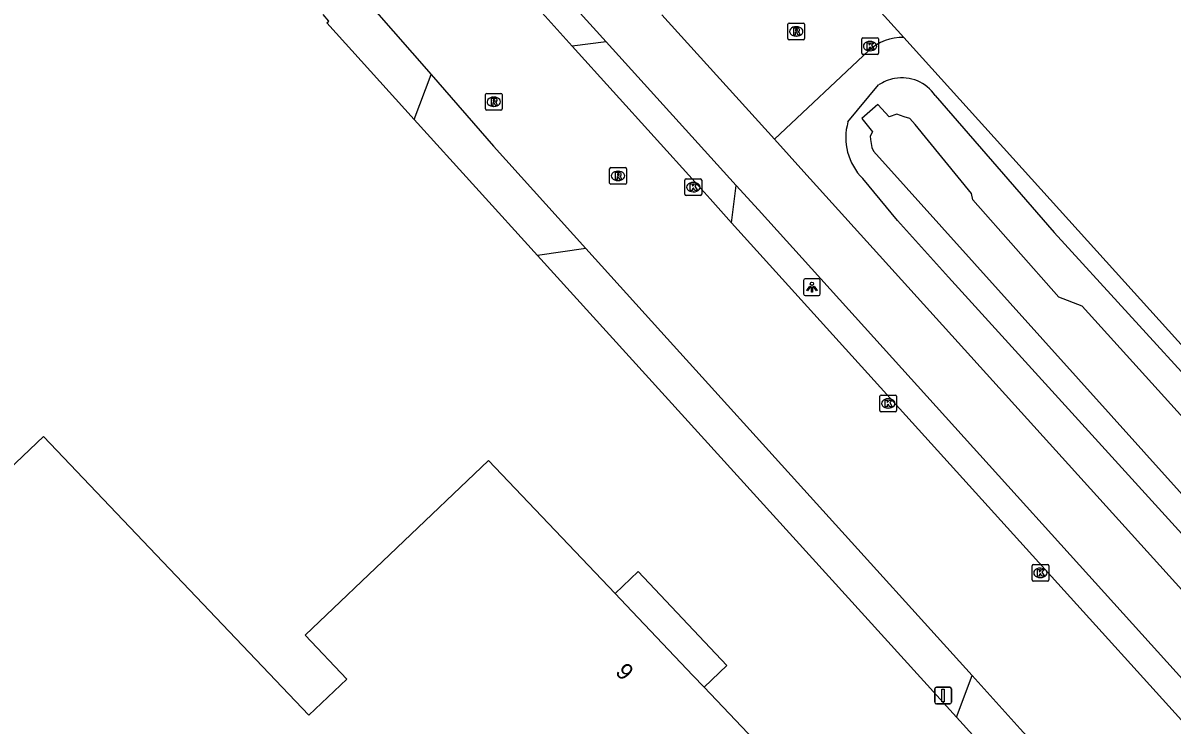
# Model space of a CAD drawing. Extents: x 156141 to 158132, y 385651 to 388399.
# Drawn here: x 156775.4 to 156844, y 387389.1 to 387431 of the extents above; entities that cross this region are included whole.
import ezdxf

# ---------------------------------------------------------------- set-up
doc = ezdxf.new("R2010")
doc.units = 0
for name, color, linetype in [('IMGEO_Berm_groen', 7, 'Continuous'), ('IMGEO_Fietspad_gesloten', 7, 'Continuous'), ('IMGEO_Hek', 7, 'Continuous'), ('IMGEO_Kolk', 7, 'Continuous'), ('IMGEO_Lichtpunt', 7, 'Continuous'), ('IMGEO_Muur', 7, 'Continuous'), ('IMGEO_Pand', 7, 'Continuous'), ('IMGEO_Pand_nummerreeks', 7, 'Continuous'), ('IMGEO_Pand_overbouw', 7, 'Continuous'), ('IMGEO_Rijbaan_lokaal_gesloten', 7, 'Continuous'), ('IMGEO_Rijbaan_lokaal_open', 7, 'Continuous'), ('IMGEO_Rioolput', 7, 'Continuous'), ('IMGEO_Verkeersbordpaal', 7, 'Continuous'), ('IMGEO_Waterloop', 7, 'Continuous')]:
    doc.layers.add(name, color=color, linetype=linetype)

msp = doc.modelspace()

# ---------------------------------------------------------------- linework, layer by layer
at = {"layer": 'IMGEO_Berm_groen'}
for points in [[(156798.75, 387425.239), (156793.517, 387431.005), (156793.645, 387431.121), (156793.294, 387431.508)], [(156892.578, 387358.675), (156828.014, 387430.131)], [(156824.668, 387425.092), (156826.502, 387427.303)], [(156829.89, 387426.671), (156836.998, 387418.494), (156850.32, 387403.9), (156865.705, 387386.575), (156877.439, 387373.683), (156889.962, 387359.949), (156890.583, 387359.091), (156890.872, 387358.465), (156890.912, 387357.913), (156890.757, 387357.396), (156890.247, 387356.471), (156888.515, 387354.772), (156888.138, 387354.347), (156887.719, 387354.139), (156887.323, 387354.099), (156886.817, 387354.165), (156886.651, 387354.284), (156830.672, 387415.811), (156827.629, 387419.198), (156825.551, 387421.709)], [(156831.161, 387389.523), (156806.123, 387417.114)]]:
    msp.add_lwpolyline(points, dxfattribs=at)
for centre, radius, start, end in [((156827.894, 387425.25), 2.48, 100.21251, 124.13547), ((156827.879, 387425.288), 2.44, 34.51826, 100.04175), ((156827.985, 387424.151), 3.448, 164.16512, 225.09179)]:
    msp.add_arc(centre, radius, start, end, dxfattribs=at)
at = {"layer": 'IMGEO_Fietspad_gesloten'}
for points in [[(156810.212, 387429.884), (156806.701, 387433.761)], [(156820.269, 387424.067), (156822.037, 387422.115), (156886.035, 387351.339)], [(156881.534, 387350.995), (156819.314, 387419.833), (156817.986, 387421.299)]]:
    msp.add_lwpolyline(points, dxfattribs=at)
at = {"layer": 'IMGEO_Hek'}
for points in [[(156828.014, 387430.131), (156820.347, 387438.616)], [(156798.75, 387425.239), (156793.517, 387431.005)], [(156892.578, 387358.675), (156828.014, 387430.131)], [(156806.123, 387417.114), (156798.75, 387425.239)], [(156831.161, 387389.523), (156806.123, 387417.114)], [(156834.491, 387385.854), (156831.161, 387389.523)]]:
    msp.add_lwpolyline(points, dxfattribs=at)
at = {"layer": 'IMGEO_Kolk'}
for p, q in [((156825.49, 387429.197), (156825.49, 387430.049)), ((156825.565, 387430.123), (156826.417, 387430.123)), ((156825.978, 387429.903), (156826.003, 387429.903)), ((156826.491, 387430.049), (156826.491, 387429.197)), ((156826.417, 387429.123), (156825.565, 387429.123)), ((156826.001, 387429.343), (156825.976, 387429.343)), ((156814.926, 387420.769), (156814.926, 387421.621)), ((156815.001, 387421.695), (156815.853, 387421.695)), ((156815.414, 387421.475), (156815.439, 387421.475)), ((156815.927, 387421.621), (156815.927, 387420.769)), ((156815.853, 387420.695), (156815.001, 387420.695)), ((156815.437, 387420.915), (156815.412, 387420.915)), ((156826.574, 387407.845), (156826.574, 387408.697)), ((156826.649, 387408.771), (156827.501, 387408.771)), ((156827.062, 387408.551), (156827.087, 387408.551)), ((156827.575, 387408.697), (156827.575, 387407.845)), ((156827.501, 387407.771), (156826.649, 387407.771)), ((156827.085, 387407.991), (156827.06, 387407.991)), ((156835.669, 387397.724), (156835.669, 387398.576)), ((156835.744, 387398.65), (156836.596, 387398.65)), ((156836.157, 387398.43), (156836.182, 387398.43)), ((156836.67, 387398.576), (156836.67, 387397.724)), ((156836.596, 387397.65), (156835.744, 387397.65)), ((156836.18, 387397.87), (156836.155, 387397.87))]:
    msp.add_line(p, q, dxfattribs=at)
for points in [[(156825.49, 387429.197), (156825.49, 387430.049)], [(156825.565, 387430.123), (156826.417, 387430.123)], [(156825.811, 387429.823), (156825.934, 387429.823), (156825.934, 387429.672), (156826.064, 387429.823), (156826.228, 387429.823), (156826.082, 387429.672), (156826.235, 387429.423), (156826.083, 387429.423), (156825.998, 387429.587), (156825.934, 387429.52), (156825.934, 387429.423), (156825.811, 387429.423), (156825.811, 387429.823)], [(156826.491, 387430.049), (156826.491, 387429.197)], [(156826.417, 387429.123), (156825.565, 387429.123)], [(156814.926, 387420.769), (156814.926, 387421.621)], [(156815.001, 387421.695), (156815.853, 387421.695)], [(156815.247, 387421.395), (156815.37, 387421.395), (156815.37, 387421.244), (156815.5, 387421.395), (156815.664, 387421.395), (156815.518, 387421.244), (156815.671, 387420.995), (156815.519, 387420.995), (156815.434, 387421.159), (156815.37, 387421.092), (156815.37, 387420.995), (156815.247, 387420.995), (156815.247, 387421.395)], [(156815.927, 387421.621), (156815.927, 387420.769)], [(156815.853, 387420.695), (156815.001, 387420.695)], [(156826.574, 387407.845), (156826.574, 387408.697)], [(156826.649, 387408.771), (156827.501, 387408.771)], [(156826.895, 387408.471), (156827.018, 387408.471), (156827.018, 387408.32), (156827.148, 387408.471), (156827.312, 387408.471), (156827.166, 387408.32), (156827.319, 387408.071), (156827.167, 387408.071), (156827.082, 387408.235), (156827.018, 387408.168), (156827.018, 387408.071), (156826.895, 387408.071), (156826.895, 387408.471)], [(156827.575, 387408.697), (156827.575, 387407.845)], [(156827.501, 387407.771), (156826.649, 387407.771)], [(156835.669, 387397.724), (156835.669, 387398.576)], [(156835.744, 387398.65), (156836.596, 387398.65)], [(156835.99, 387398.35), (156836.113, 387398.35), (156836.113, 387398.199), (156836.243, 387398.35), (156836.407, 387398.35), (156836.261, 387398.199), (156836.414, 387397.95), (156836.262, 387397.95), (156836.177, 387398.114), (156836.113, 387398.047), (156836.113, 387397.95), (156835.99, 387397.95), (156835.99, 387398.35)], [(156836.67, 387398.576), (156836.67, 387397.724)], [(156836.596, 387397.65), (156835.744, 387397.65)]]:
    msp.add_lwpolyline(points, dxfattribs=at)
for centre, start, end in [((156825.567, 387430.047), 91.55205, 178.44795), ((156825.567, 387430.047), 91.55205, 178.44795), ((156826.415, 387430.047), 1.55205, 88.44795), ((156826.415, 387430.047), 1.55205, 88.44795), ((156825.567, 387429.199), 181.55205, 268.44795), ((156825.567, 387429.199), 181.55205, 268.44795), ((156826.415, 387429.199), 271.55205, 358.44795), ((156826.415, 387429.199), 271.55205, 358.44795), ((156815.003, 387421.619), 91.55205, 178.44795), ((156815.003, 387421.619), 91.55205, 178.44795), ((156815.851, 387421.619), 1.55205, 88.44795), ((156815.851, 387421.619), 1.55205, 88.44795), ((156815.003, 387420.771), 181.55205, 268.44795), ((156815.003, 387420.771), 181.55205, 268.44795), ((156815.851, 387420.771), 271.55205, 358.44795), ((156815.851, 387420.771), 271.55205, 358.44795), ((156826.651, 387408.695), 91.55205, 178.44795), ((156826.651, 387408.695), 91.55205, 178.44795), ((156827.499, 387408.695), 1.55205, 88.44795), ((156827.499, 387408.695), 1.55205, 88.44795), ((156826.651, 387407.847), 181.55205, 268.44795), ((156826.651, 387407.847), 181.55205, 268.44795), ((156827.499, 387407.847), 271.55205, 358.44795), ((156827.499, 387407.847), 271.55205, 358.44795), ((156835.746, 387398.574), 91.55205, 178.44795), ((156835.746, 387398.574), 91.55205, 178.44795), ((156836.594, 387398.574), 1.55205, 88.44795), ((156836.594, 387398.574), 1.55205, 88.44795), ((156835.746, 387397.726), 181.55205, 268.44795), ((156835.746, 387397.726), 181.55205, 268.44795), ((156836.594, 387397.726), 271.55205, 358.44795), ((156836.594, 387397.726), 271.55205, 358.44795)]:
    msp.add_arc(centre, 0.0765, start, end, dxfattribs=at)
for centre, major_axis, ratio, start_param, end_param in [((156825.977, 387429.623), (-0.387, 0.002), 0.722429, 4.712389, 7.853982), ((156826.002, 387429.623), (-0.39, 0.002), 0.717154, 1.570796, 4.712389), ((156815.413, 387421.195), (-0.387, 0.002), 0.722429, 4.712389, 7.853982), ((156815.438, 387421.195), (-0.39, 0.002), 0.717154, 1.570796, 4.712389), ((156827.061, 387408.271), (-0.387, 0.002), 0.722429, 4.712389, 7.853982), ((156827.086, 387408.271), (-0.39, 0.002), 0.717154, 1.570796, 4.712389), ((156836.156, 387398.15), (-0.387, 0.002), 0.722429, 4.712389, 7.853982), ((156836.181, 387398.15), (-0.39, 0.002), 0.717154, 1.570796, 4.712389)]:
    msp.add_ellipse(centre, major_axis=major_axis, ratio=ratio, start_param=start_param, end_param=end_param, dxfattribs=at)
at = {"layer": 'IMGEO_Lichtpunt'}
for p, q in [((156822.02, 387415.623), (156822.02, 387414.816)), ((156822.02, 387415.623), (156822.02, 387414.816)), ((156822.922, 387415.718), (156822.114, 387415.718)), ((156822.922, 387415.718), (156822.114, 387415.718)), ((156823.016, 387414.816), (156823.016, 387415.623)), ((156823.016, 387414.816), (156823.016, 387415.623)), ((156822.114, 387414.722), (156822.922, 387414.722)), ((156822.114, 387414.722), (156822.922, 387414.722))]:
    msp.add_line(p, q, dxfattribs=at)
for points in [[(156822.394, 387415.287), (156822.433, 387415.259), (156822.245, 387414.997), (156822.207, 387415.024), (156822.394, 387415.287)], [(156822.496, 387415.239), (156822.543, 387415.239), (156822.543, 387414.917), (156822.496, 387414.917), (156822.496, 387415.239)], [(156822.606, 387415.259), (156822.644, 387415.286), (156822.831, 387415.024), (156822.792, 387414.996), (156822.606, 387415.259)]]:
    msp.add_lwpolyline(points, dxfattribs=at)
msp.add_circle((156822.519, 387415.421), 0.0994, dxfattribs=at)
for centre, start, end in [((156822.114, 387415.623), 90, 180), ((156822.114, 387415.623), 90, 180), ((156822.922, 387415.623), 0, 90), ((156822.922, 387415.623), 0, 90), ((156822.114, 387414.816), 180, 270), ((156822.114, 387414.816), 180, 270), ((156822.922, 387414.816), 270, 0), ((156822.922, 387414.816), 270, 360)]:
    msp.add_arc(centre, 0.0946, start, end, dxfattribs=at)
at = {"layer": 'IMGEO_Muur'}
msp.add_lwpolyline([(156827.129, 387425.401), (156826.452, 387426.143), (156825.502, 387425.3), (156826.141, 387424.497)], dxfattribs=at)
at = {"layer": 'IMGEO_Pand'}
msp.add_lwpolyline([(156778.428, 387338.825), (156743.868, 387375.181), (156776.596, 387406.29), (156792.452, 387389.646), (156794.718, 387391.806), (156792.227, 387394.419), (156803.185, 387404.865), (156810.748, 387396.917), (156811.404, 387396.227), (156815.398, 387392.025), (156816.067, 387391.32), (156823.559, 387383.434), (156812.6, 387372.99), (156810.109, 387375.603), (156807.83, 387373.433), (156811.152, 387369.94), (156778.428, 387338.825)], dxfattribs=at)
at = {"layer": 'IMGEO_Pand_overbouw'}
msp.add_lwpolyline([(156810.748, 387396.917), (156811.404, 387396.227), (156815.398, 387392.025), (156816.067, 387391.32), (156817.439, 387392.623), (156812.121, 387398.221)], close=True, dxfattribs=at)
at = {"layer": 'IMGEO_Rijbaan_lokaal_gesloten'}
for points in [[(156796.344, 387431.818), (156799.749, 387427.919)], [(156808.185, 387429.621), (156806.204, 387431.815)], [(156817.714, 387419.072), (156816.431, 387420.49), (156815.531, 387421.484), (156808.185, 387429.621)], [(156799.749, 387427.919), (156803.488, 387423.637), (156809.006, 387417.535)], [(156879.454, 387350.849), (156817.714, 387419.072)], [(156809.006, 387417.535), (156813.488, 387412.58), (156832.083, 387392.021)], [(156832.083, 387392.021), (156834.966, 387388.831), (156836.954, 387386.648)]]:
    msp.add_lwpolyline(points, dxfattribs=at)
at = {"layer": 'IMGEO_Rijbaan_lokaal_open'}
for points in [[(156828.014, 387430.131), (156820.347, 387438.616)], [(156813.545, 387431.491), (156820.269, 387424.067)], [(156810.212, 387429.884), (156808.185, 387429.621)], [(156817.986, 387421.299), (156810.212, 387429.884)], [(156825.912, 387429.356), (156820.269, 387424.067)], [(156798.75, 387425.239), (156799.749, 387427.919)], [(156806.123, 387417.114), (156798.75, 387425.239)], [(156817.714, 387419.072), (156817.986, 387421.299)], [(156809.006, 387417.535), (156806.123, 387417.114)], [(156831.161, 387389.523), (156832.083, 387392.021)], [(156834.491, 387385.854), (156831.161, 387389.523)]]:
    msp.add_lwpolyline(points, dxfattribs=at)
msp.add_arc((156827.905, 387427.188), 2.945, 87.88521, 132.5923, dxfattribs=at)
at = {"layer": 'IMGEO_Rioolput'}
for p, q in [((156821.154, 387431.002), (156822.006, 387431.002)), ((156821.079, 387430.076), (156821.079, 387430.928)), ((156821.567, 387430.782), (156821.592, 387430.782)), ((156822.08, 387430.928), (156822.08, 387430.076)), ((156822.006, 387430.002), (156821.154, 387430.002)), ((156821.59, 387430.222), (156821.565, 387430.222)), ((156803.002, 387425.87), (156803.002, 387426.722)), ((156803.077, 387426.796), (156803.929, 387426.796)), ((156803.49, 387426.576), (156803.515, 387426.576)), ((156804.003, 387426.722), (156804.003, 387425.87)), ((156803.929, 387425.796), (156803.077, 387425.796)), ((156803.513, 387426.016), (156803.488, 387426.016)), ((156810.425, 387421.441), (156810.425, 387422.293)), ((156810.5, 387422.367), (156811.352, 387422.367)), ((156810.913, 387422.147), (156810.938, 387422.147)), ((156811.426, 387422.293), (156811.426, 387421.441)), ((156811.352, 387421.367), (156810.5, 387421.367)), ((156810.936, 387421.587), (156810.911, 387421.587))]:
    msp.add_line(p, q, dxfattribs=at)
for points in [[(156821.154, 387431.002), (156822.006, 387431.002)], [(156821.079, 387430.076), (156821.079, 387430.928)], [(156821.668, 387430.7), (156821.416, 387430.702), (156821.416, 387430.302)], [(156821.416, 387430.302), (156821.54, 387430.302), (156821.54, 387430.464), (156821.551, 387430.464)], [(156821.594, 387430.621), (156821.54, 387430.621), (156821.54, 387430.54)], [(156821.54, 387430.54), (156821.592, 387430.54)], [(156821.598, 387430.435), (156821.669, 387430.302), (156821.809, 387430.302), (156821.744, 387430.428)], [(156822.08, 387430.928), (156822.08, 387430.076)], [(156822.006, 387430.002), (156821.154, 387430.002)], [(156803.002, 387425.87), (156803.002, 387426.722)], [(156803.077, 387426.796), (156803.929, 387426.796)], [(156803.591, 387426.494), (156803.339, 387426.496), (156803.339, 387426.096)], [(156803.339, 387426.096), (156803.463, 387426.096), (156803.463, 387426.258), (156803.474, 387426.258)], [(156803.517, 387426.415), (156803.463, 387426.415), (156803.463, 387426.334)], [(156803.463, 387426.334), (156803.515, 387426.334)], [(156803.521, 387426.229), (156803.592, 387426.096), (156803.732, 387426.096), (156803.667, 387426.222)], [(156804.003, 387426.722), (156804.003, 387425.87)], [(156803.929, 387425.796), (156803.077, 387425.796)], [(156810.425, 387421.441), (156810.425, 387422.293)], [(156810.5, 387422.367), (156811.352, 387422.367)], [(156811.014, 387422.065), (156810.762, 387422.067), (156810.762, 387421.667)], [(156811.426, 387422.293), (156811.426, 387421.441)], [(156811.352, 387421.367), (156810.5, 387421.367)], [(156810.762, 387421.667), (156810.886, 387421.667), (156810.886, 387421.829), (156810.897, 387421.829)], [(156810.94, 387421.986), (156810.886, 387421.986), (156810.886, 387421.905)], [(156810.886, 387421.905), (156810.938, 387421.905)], [(156810.944, 387421.8), (156811.015, 387421.667), (156811.155, 387421.667), (156811.09, 387421.793)]]:
    msp.add_lwpolyline(points, dxfattribs=at)
for centre, radius, start, end in [((156821.156, 387430.926), 0.0765, 91.55205, 178.44795), ((156821.156, 387430.926), 0.0765, 91.55205, 178.44795), ((156822.004, 387430.926), 0.0765, 1.55205, 88.44795), ((156822.004, 387430.926), 0.0765, 1.55205, 88.44795), ((156821.55, 387430.411), 0.0533, 26.02933, 88.69889), ((156821.576, 387430.729), 0.19, 274.7715, 282.96867), ((156821.6, 387430.525), 0.0964, 77.00612, 93.18647), ((156821.614, 387430.582), 0.0378, 276.66336, 79.67722), ((156821.667, 387430.59), 0.109, 350.36119, 89.41601), ((156821.665, 387430.59), 0.112, 277.58423, 350.98172), ((156821.649, 387430.375), 0.108, 29.51342, 73.79051), ((156821.156, 387430.078), 0.0765, 181.55205, 268.44795), ((156821.156, 387430.078), 0.0765, 181.55205, 268.44795), ((156822.004, 387430.078), 0.0765, 271.55205, 358.44795), ((156822.004, 387430.078), 0.0765, 271.55205, 358.44795), ((156803.079, 387426.72), 0.0765, 91.55205, 178.44795), ((156803.079, 387426.72), 0.0765, 91.55205, 178.44795), ((156803.473, 387426.205), 0.0533, 26.02933, 88.69889), ((156803.499, 387426.523), 0.19, 274.7715, 282.96867), ((156803.523, 387426.319), 0.0964, 77.00612, 93.18647), ((156803.537, 387426.376), 0.0378, 276.66336, 79.67722), ((156803.59, 387426.384), 0.109, 350.36119, 89.41601), ((156803.588, 387426.384), 0.112, 277.58423, 350.98172), ((156803.572, 387426.169), 0.108, 29.51342, 73.79051), ((156803.927, 387426.72), 0.0765, 1.55205, 88.44795), ((156803.927, 387426.72), 0.0765, 1.55205, 88.44795), ((156803.079, 387425.872), 0.0765, 181.55205, 268.44795), ((156803.079, 387425.872), 0.0765, 181.55205, 268.44795), ((156803.927, 387425.872), 0.0765, 271.55205, 358.44795), ((156803.927, 387425.872), 0.0765, 271.55205, 358.44795), ((156810.502, 387422.291), 0.0765, 91.55205, 178.44795), ((156810.502, 387422.291), 0.0765, 91.55205, 178.44795), ((156811.013, 387421.955), 0.109, 350.36119, 89.41601), ((156811.35, 387422.291), 0.0765, 1.55205, 88.44795), ((156811.35, 387422.291), 0.0765, 1.55205, 88.44795), ((156810.502, 387421.443), 0.0765, 181.55205, 268.44795), ((156810.502, 387421.443), 0.0765, 181.55205, 268.44795), ((156810.896, 387421.776), 0.0533, 26.02933, 88.69889), ((156810.922, 387422.094), 0.19, 274.7715, 282.96867), ((156810.946, 387421.89), 0.0964, 77.00612, 93.18647), ((156810.96, 387421.947), 0.0378, 276.66336, 79.67722), ((156811.011, 387421.955), 0.112, 277.58423, 350.98172), ((156810.995, 387421.74), 0.108, 29.51342, 73.79051), ((156811.35, 387421.443), 0.0765, 271.55205, 358.44795), ((156811.35, 387421.443), 0.0765, 271.55205, 358.44795)]:
    msp.add_arc(centre, radius, start, end, dxfattribs=at)
for centre, major_axis, ratio, start_param, end_param in [((156821.566, 387430.502), (-0.387, 0.002), 0.722429, 4.712389, 7.853982), ((156821.591, 387430.502), (-0.39, 0.002), 0.717154, 1.570796, 4.712389), ((156803.489, 387426.296), (-0.387, 0.002), 0.722429, 4.712389, 7.853982), ((156803.514, 387426.296), (-0.39, 0.002), 0.717154, 1.570796, 4.712389), ((156810.912, 387421.867), (-0.387, 0.002), 0.722429, 4.712389, 7.853982), ((156810.937, 387421.867), (-0.39, 0.002), 0.717154, 1.570796, 4.712389)]:
    msp.add_ellipse(centre, major_axis=major_axis, ratio=ratio, start_param=start_param, end_param=end_param, dxfattribs=at)
at = {"layer": 'IMGEO_Verkeersbordpaal'}
for p, q in [((156829.859, 387390.415), (156829.859, 387391.215)), ((156829.859, 387391.215), (156829.859, 387390.415)), ((156829.959, 387391.315), (156830.749, 387391.315)), ((156830.749, 387391.315), (156829.959, 387391.315)), ((156830.849, 387391.215), (156830.849, 387390.415)), ((156830.849, 387390.415), (156830.849, 387391.215)), ((156830.749, 387390.315), (156829.959, 387390.315)), ((156829.959, 387390.315), (156830.749, 387390.315))]:
    msp.add_line(p, q, dxfattribs=at)
msp.add_lwpolyline([(156830.279, 387391.19), (156830.429, 387391.19), (156830.429, 387390.44), (156830.279, 387390.44), (156830.279, 387391.19)], dxfattribs=at)
for centre, start, end in [((156829.959, 387391.215), 90, 180), ((156829.959, 387391.215), 90, 180), ((156830.749, 387391.215), 0, 90), ((156830.749, 387391.215), 360, 90), ((156829.959, 387390.415), 180, 270), ((156829.959, 387390.415), 180, 270), ((156830.749, 387390.415), 270, 0), ((156830.749, 387390.415), 270, 0)]:
    msp.add_arc(centre, 0.1, start, end, dxfattribs=at)
at = {"layer": 'IMGEO_Waterloop'}
msp.add_lwpolyline([(156838.669, 387414.08), (156837.273, 387414.614), (156832.139, 387420.445), (156832.062, 387420.807), (156828.69, 387424.93), (156828.365, 387425.289), (156828.026, 387425.398), (156827.593, 387425.558), (156827.129, 387425.401), (156826.452, 387426.143), (156825.502, 387425.3), (156826.141, 387424.497), (156826.005, 387424.248), (156826.02, 387424.047), (156826.093, 387423.573), (156826.205, 387423.351), (156887.098, 387355.63), (156887.732, 387356.186), (156888.355, 387355.503), (156889.395, 387356.496), (156888.922, 387357.076), (156889.521, 387357.611), (156877.879, 387370.774), (156838.669, 387414.08)], dxfattribs=at)

# ---------------------------------------------------------------- texts
at = {"layer": 'IMGEO_Pand_nummerreeks'}
msp.add_text('9', height=1, rotation=313.57896, dxfattribs=at).set_placement((156810.713, 387392.176))

doc.saveas('drawing.dxf')
